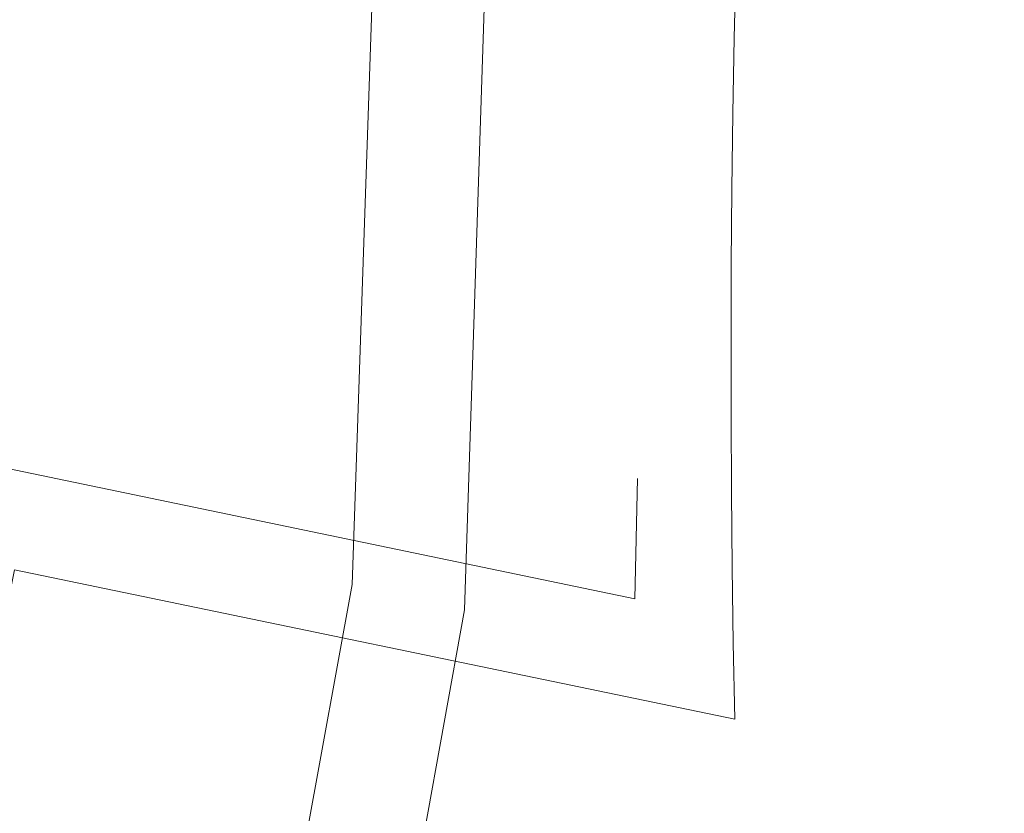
# Model space of a CAD drawing. Header units: metres. Extents: x 163628 to 168255, y 402691 to 405367.
# Tile 1048 of 1056: x 165591.097 to 165591.903, y 403998.706 to 403999.355. Entities that reach past the tile are written whole.
import ezdxf

# ---------------------------------------------------------------- set-up
doc = ezdxf.new("R2010")
doc.units = ezdxf.units.M
doc.linetypes.add('X-CA190022.004-UO-DWM_Snelfietsroute$0$VH-OPSLUITBAND_80X200', pattern=[14, 8, -2, 2, -2])
for name, color, linetype, lineweight in [('X-CA190022.004-UO-DTM inmeting_v0.1$0$B-WE-VH-KANTOPSLUITING_ACHTERKANTBAND-G', 246, 'Continuous', 0), ('X-CA190022.004-UO-DTM inmeting_v0.1$0$B-WE-VH-KANTOPSLUITING_VOORKANTBAND-G', 246, 'Continuous', 0), ('X-CA190022.004-UO-DWM_Snelfietsroute$0$N-WE-VH-KANTOPSLUITING_ACHTERKANTBAND-G', 7, 'Continuous', 20), ('X-CA190022.004-UO-DWM_Snelfietsroute$0$N-WE-VH-KANTOPSLUITING_OPSLUITBAND_80X200-G', 7, 'X-CA190022.004-UO-DWM_Snelfietsroute$0$VH-OPSLUITBAND_80X200', 20)]:
    doc.layers.add(name, color=color, linetype=linetype, lineweight=lineweight)
doc.layers.add('X-CA190022.004-UO-DTM inmeting_v0.1$0$X-XX-AL-MEETPUNT-S', color=246, linetype='Continuous', lineweight=0, plot=False)

# ---------------------------------------------------------------- blocks, each defined once
blk = doc.blocks.new('X-CA190022.004-UO-DTM inmeting_v0.1$0$punt')
at = {"color": 0, "lineweight": -2}
blk.add_line((0, 0), (0, 0), dxfattribs=at)

msp = doc.modelspace()

# ---------------------------------------------------------------- linework, layer by layer
at = {"layer": 'X-CA190022.004-UO-DTM inmeting_v0.1$0$B-WE-VH-KANTOPSLUITING_ACHTERKANTBAND-G'}
msp.add_polyline3d([(165594.32, 404012.423, 9.163), (165592.315, 404009.236, 9.26), (165591.747, 404008.642, 9.28), (165591.265, 404007.89, 9.3), (165591.009, 404006.997, 9.331), (165591.008, 404006.421, 9.355), (165591.313, 404003.494, 9.412), (165591.523, 404000.758, 9.458), (165591.461, 403998.872, 9.493), (165591.142, 403997.103, 9.555), (165590.361, 403994.598, 9.596), (165589.075, 403991.808, 9.622), (165587.895, 403990.053, 9.666), (165584.752, 403987.076, 9.788), (165582.075, 403985.322, 9.813), (165577.9, 403982.806, 9.908)], dxfattribs=at)
at = {"layer": 'X-CA190022.004-UO-DTM inmeting_v0.1$0$B-WE-VH-KANTOPSLUITING_VOORKANTBAND-G'}
msp.add_polyline3d([(165594.059, 404012.199, 9.139), (165592.241, 404009.261, 9.261), (165591.678, 404008.713, 9.278), (165591.2, 404007.94, 9.305), (165590.944, 404006.995, 9.336), (165590.935, 404006.343, 9.353), (165591.246, 404003.432, 9.41), (165591.434, 404000.797, 9.448), (165591.369, 403998.893, 9.496), (165591.052, 403997.152, 9.532), (165590.278, 403994.592, 9.605), (165589.007, 403991.859, 9.646), (165587.806, 403990.104, 9.666), (165584.748, 403987.182, 9.771), (165582.057, 403985.427, 9.801), (165577.822, 403982.844, 9.907)], dxfattribs=at)
at = {"layer": 'X-CA190022.004-UO-DWM_Snelfietsroute$0$N-WE-VH-KANTOPSLUITING_ACHTERKANTBAND-G', "flags": 128}
msp.add_lwpolyline([(165598.50632, 404012.79327), (165599.23116, 404011.38907, 0.287783), (165591.68214, 403998.78259), (165591.09273, 403998.90487), (165590.90433, 403997.99677), (165590.59276, 403996.82599), (165590.21643, 403995.6735), (165589.7764, 403994.54286), (165589.27395, 403993.43761), (165588.71186, 403992.36373), (165588.10792, 403991.34872), (165587.40929, 403990.31044), (165586.6719, 403989.33801), (165585.88296, 403988.40953), (165585.04311, 403987.52564), (165584.15488, 403986.68914), (165583.22093, 403985.90267), (165582.24408, 403985.16872), (165581.31433, 403984.54779), (165581.19973, 403984.47417), (165581.11856, 403984.42519)], format="xyb", dxfattribs=at)
at = {"layer": 'X-CA190022.004-UO-DWM_Snelfietsroute$0$N-WE-VH-KANTOPSLUITING_OPSLUITBAND_80X200-G', "ltscale": 0.2, "flags": 128}
msp.add_lwpolyline([(165598.43523, 404012.75658), (165599.12327, 404011.42366, 0.284266), (165591.60043, 403998.88125), (165591.03065, 403998.99946), (165590.82645, 403998.0152), (165590.51602, 403996.84871), (165590.14107, 403995.70044), (165589.70265, 403994.57395), (165589.20204, 403993.47274), (165588.64199, 403992.40276), (165588.0403, 403991.39154), (165587.34418, 403990.35698), (165586.6095, 403989.38812), (165585.82344, 403988.46303), (165584.98665, 403987.58236), (165584.10165, 403986.7489), (165583.1711, 403985.96529), (165582.1978, 403985.23402), (165581.27049, 403984.61471), (165581.15744, 403984.54209), (165581.07723, 403984.49369)], format="xyb", dxfattribs=at)

# ---------------------------------------------------------------- block references
at = {"layer": 'X-CA190022.004-UO-DTM inmeting_v0.1$0$X-XX-AL-MEETPUNT-S', "linetype": 'ByBlock', "lineweight": -2}
for p in [(165591.369, 403998.893, 9.496), (165591.461, 403998.872, 9.493)]:
    msp.add_blockref('X-CA190022.004-UO-DTM inmeting_v0.1$0$punt', p, dxfattribs=at)

doc.saveas('drawing.dxf')
